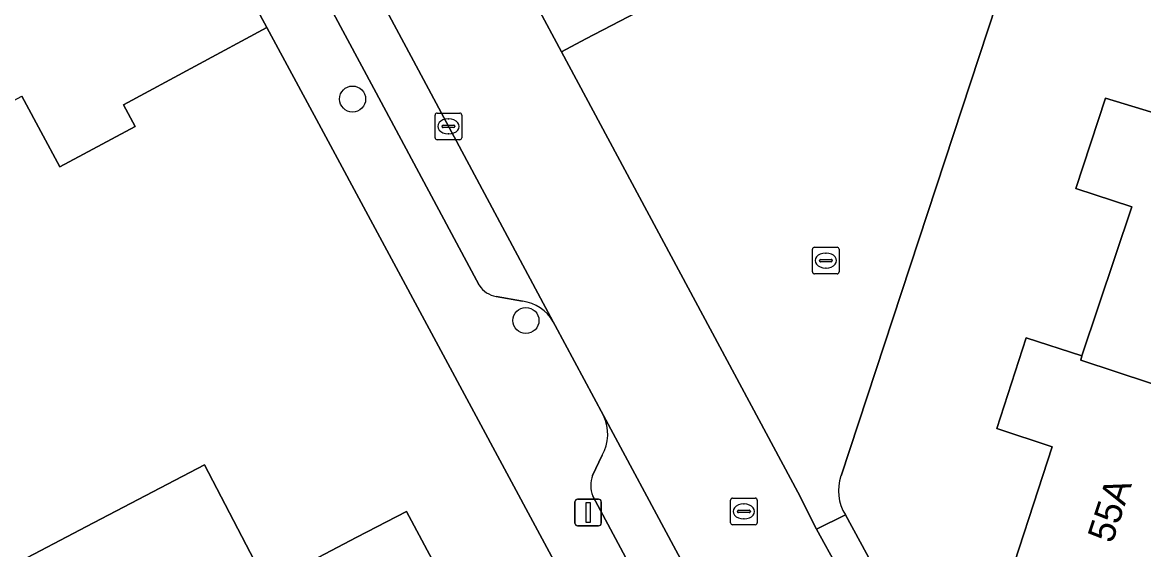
# Model space of a CAD drawing. Extents: x 157793 to 159380, y 380877 to 382313.
# Drawn here: x 159080.05 to 159122.15, y 381969.65 to 381989.45 of the extents above; entities that cross this region are included whole.
import ezdxf

# ---------------------------------------------------------------- set-up
doc = ezdxf.new("R2010")
doc.units = 0
for name, color, linetype in [('IMGEO_Boom', 7, 'Continuous'), ('IMGEO_Erf', 7, 'Continuous'), ('IMGEO_Kolk', 7, 'Continuous'), ('IMGEO_Lichtmast', 7, 'Continuous'), ('IMGEO_Muur', 7, 'Continuous'), ('IMGEO_Pand', 7, 'Continuous'), ('IMGEO_Pand_nummerreeks', 7, 'Continuous'), ('IMGEO_Parkeervlak_open', 7, 'Continuous'), ('IMGEO_Rijbaan_lokaal_open', 7, 'Continuous'), ('IMGEO_Rioolput', 7, 'Continuous'), ('IMGEO_Voetpad_open', 7, 'Continuous')]:
    doc.layers.add(name, color=color, linetype=linetype)

msp = doc.modelspace()

# ---------------------------------------------------------------- linework, layer by layer
at = {"layer": 'IMGEO_Boom'}
for centre in [(159092.451, 381986.569), (159098.959, 381978.254)]:
    msp.add_circle(centre, 0.489, dxfattribs=at)
at = {"layer": 'IMGEO_Erf'}
for points in [[(159136.415, 382050.207), (159119.875, 382000), (159110.79, 381972.424)], [(159116.251, 381964.18), (159132.906, 381958.778), (159134.507, 381958.259), (159137.309, 381966.739), (159128.957, 381969.496), (159129.145, 381970.073), (159127.84, 381970.498), (159125.856, 381964.573), (159116.773, 381967.556), (159118.721, 381973.513), (159116.636, 381974.201), (159117.747, 381977.609), (159119.83, 381976.929), (159121.714, 381982.525), (159119.606, 381983.214), (159120.726, 381986.608), (159122.824, 381985.96), (159124.653, 381991.572), (159122.586, 381992.246), (159123.705, 381995.642), (159125.795, 381994.99), (159127.46, 382000)], [(159121.353, 381953.308), (159115.947, 381955.051), (159105.891, 381958.31), (159105.767, 381958.55), (159095.678, 381977.293), (159091.179, 381985.638), (159089.232, 381989.25), (159083.846, 381986.356), (159084.283, 381985.542), (159081.458, 381984.024), (159080.033, 381986.675)], [(159110.957, 381970.959), (159113.718, 381965.889)]]:
    msp.add_lwpolyline(points, dxfattribs=at)
msp.add_lwpolyline([(159091.821, 381950.114), (159089.337, 381954.82), (159087.703, 381955.201), (159086.89, 381956.756), (159085.987, 381958.484), (159086.416, 381960.015), (159086.469, 381960.202), (159083.817, 381965.276), (159082.185, 381964.423), (159079.742, 381969.099), (159082.457, 381970.517), (159086.888, 381972.832), (159089.229, 381968.349), (159092.609, 381970.115), (159094.47, 381971.087), (159097.261, 381965.864), (159100.12, 381960.514), (159097.016, 381958.877), (159099.86, 381953.561), (159099.68, 381953.464), (159092.972, 381947.918), (159092.171, 381949.444)], close=True, dxfattribs=at)
msp.add_arc((159112.371, 381971.862), 1.678, 160.4425, 212.564, dxfattribs=at)
at = {"layer": 'IMGEO_Kolk'}
for p, q in [((159095.549, 381985.116), (159095.549, 381985.968)), ((159095.624, 381986.042), (159096.476, 381986.042)), ((159096.55, 381985.968), (159096.55, 381985.116)), ((159095.808, 381985.536), (159095.808, 381985.548)), ((159095.851, 381985.585), (159096.249, 381985.585)), ((159096.037, 381985.822), (159096.062, 381985.822)), ((159096.292, 381985.548), (159096.292, 381985.536)), ((159096.246, 381985.499), (159095.848, 381985.499)), ((159096.06, 381985.262), (159096.035, 381985.262)), ((159096.476, 381985.042), (159095.624, 381985.042)), ((159109.719, 381980.079), (159109.719, 381980.931)), ((159109.794, 381981.005), (159110.646, 381981.005)), ((159110.72, 381980.931), (159110.72, 381980.079)), ((159109.978, 381980.499), (159109.978, 381980.511)), ((159110.416, 381980.462), (159110.018, 381980.462)), ((159110.021, 381980.548), (159110.419, 381980.548)), ((159110.207, 381980.785), (159110.232, 381980.785)), ((159110.462, 381980.511), (159110.462, 381980.499)), ((159110.23, 381980.225), (159110.205, 381980.225)), ((159110.646, 381980.005), (159109.794, 381980.005))]:
    msp.add_line(p, q, dxfattribs=at)
for points in [[(159095.549, 381985.116), (159095.549, 381985.968)], [(159095.624, 381986.042), (159096.476, 381986.042)], [(159096.55, 381985.968), (159096.55, 381985.116)], [(159096.476, 381985.042), (159095.624, 381985.042)], [(159109.719, 381980.079), (159109.719, 381980.931)], [(159109.794, 381981.005), (159110.646, 381981.005)], [(159110.72, 381980.931), (159110.72, 381980.079)], [(159110.646, 381980.005), (159109.794, 381980.005)]]:
    msp.add_lwpolyline(points, dxfattribs=at)
for centre, radius, start, end in [((159095.626, 381985.966), 0.0765, 91.552, 178.448), ((159095.626, 381985.966), 0.0765, 91.552, 178.448), ((159096.474, 381985.966), 0.0765, 1.552, 88.448), ((159096.474, 381985.966), 0.0765, 1.552, 88.448), ((159095.848, 381985.545), 0.0403, 85.8775, 175.7526), ((159095.845, 381985.535), 0.0366, 178.938, 274.7102), ((159096.249, 381985.542), 0.043, 264.8664, 352.4533), ((159096.253, 381985.547), 0.0386, 1.7309, 96.639), ((159095.626, 381985.118), 0.0765, 181.552, 268.448), ((159095.626, 381985.118), 0.0765, 181.552, 268.448), ((159096.474, 381985.118), 0.0765, 271.552, 358.448), ((159096.474, 381985.118), 0.0765, 271.552, 358.448), ((159109.796, 381980.929), 0.0765, 91.552, 178.448), ((159109.796, 381980.929), 0.0765, 91.552, 178.448), ((159110.644, 381980.929), 0.0765, 1.552, 88.448), ((159110.644, 381980.929), 0.0765, 1.552, 88.448), ((159110.018, 381980.508), 0.0403, 85.8775, 175.7526), ((159110.015, 381980.498), 0.0366, 178.938, 274.7102), ((159110.419, 381980.505), 0.043, 264.8664, 352.4533), ((159110.423, 381980.51), 0.0386, 1.7309, 96.639), ((159109.796, 381980.081), 0.0765, 181.552, 268.448), ((159109.796, 381980.081), 0.0765, 181.552, 268.448), ((159110.644, 381980.081), 0.0765, 271.552, 358.448), ((159110.644, 381980.081), 0.0765, 271.552, 358.448)]:
    msp.add_arc(centre, radius, start, end, dxfattribs=at)
for centre, major_axis, ratio, start_param, end_param in [((159096.036, 381985.542), (-0.387, 0.002), 0.722429, 4.712389, 7.853982), ((159096.061, 381985.542), (-0.39, 0.002), 0.717154, 1.570796, 4.712389), ((159110.206, 381980.505), (-0.387, 0.002), 0.722429, 4.712389, 7.853982), ((159110.231, 381980.505), (-0.39, 0.002), 0.717154, 1.570796, 4.712389)]:
    msp.add_ellipse(centre, major_axis=major_axis, ratio=ratio, start_param=start_param, end_param=end_param, dxfattribs=at)
at = {"layer": 'IMGEO_Lichtmast'}
for p, q in [((159100.798, 381970.647), (159100.798, 381971.447)), ((159100.798, 381971.447), (159100.798, 381970.647)), ((159100.898, 381971.547), (159101.688, 381971.547)), ((159101.688, 381971.547), (159100.898, 381971.547)), ((159101.788, 381971.447), (159101.788, 381970.647)), ((159101.788, 381970.647), (159101.788, 381971.447)), ((159101.688, 381970.547), (159100.898, 381970.547)), ((159100.898, 381970.547), (159101.688, 381970.547))]:
    msp.add_line(p, q, dxfattribs=at)
msp.add_lwpolyline([(159101.218, 381971.422), (159101.368, 381971.422), (159101.368, 381970.672), (159101.218, 381970.672), (159101.218, 381971.422)], dxfattribs=at)
for centre, start, end in [((159100.898, 381971.447), 90, 180), ((159100.898, 381971.447), 90, 180), ((159101.688, 381971.447), 0, 90), ((159101.688, 381971.447), 360, 90), ((159100.898, 381970.647), 180, 270), ((159100.898, 381970.647), 180, 270), ((159101.688, 381970.647), 270, 0), ((159101.688, 381970.647), 270, 0)]:
    msp.add_arc(centre, 0.1, start, end, dxfattribs=at)
at = {"layer": 'IMGEO_Muur'}
for points in [[(159091.179, 381985.638), (159089.232, 381989.25)], [(159095.678, 381977.293), (159091.179, 381985.638)]]:
    msp.add_lwpolyline(points, dxfattribs=at)
at = {"layer": 'IMGEO_Pand'}
for points in [[(159089.232, 381989.25), (159086.695, 381993.96), (159081.329, 381991.038), (159078.709, 381989.641), (159075.883, 381994.86), (159070.591, 381992.031), (159074.589, 381984.555), (159074.924, 381983.929), (159080.033, 381986.675), (159081.458, 381984.024), (159084.283, 381985.542), (159083.846, 381986.356)], [(159131.949, 381982.934), (159131.898, 381982.777), (159122.77, 381985.8), (159122.824, 381985.96), (159120.726, 381986.608), (159119.606, 381983.214), (159121.714, 381982.525), (159119.83, 381976.929), (159119.79, 381976.77), (159128.89, 381973.76), (159128.969, 381973.904), (159130.805, 381979.556), (159132.109, 381979.11), (159131.93, 381978.534), (159140.29, 381975.765), (159141.597, 381979.724)], [(159128.969, 381973.904), (159128.89, 381973.76), (159119.79, 381976.77), (159119.83, 381976.929), (159117.747, 381977.609), (159116.636, 381974.201), (159118.721, 381973.513), (159116.773, 381967.556), (159125.856, 381964.573), (159127.84, 381970.498), (159129.145, 381970.073), (159128.957, 381969.496), (159137.309, 381966.739), (159138.621, 381970.706)], [(159086.416, 381960.015), (159089.16, 381961.49), (159097.261, 381965.864), (159094.47, 381971.087), (159092.609, 381970.115), (159089.229, 381968.349), (159086.888, 381972.832), (159082.457, 381970.517), (159079.742, 381969.099), (159082.185, 381964.423), (159083.817, 381965.276), (159086.469, 381960.202)]]:
    msp.add_lwpolyline(points, close=True, dxfattribs=at)
at = {"layer": 'IMGEO_Parkeervlak_open'}
for points in [[(159099.987, 381978.21), (159094.925, 381987.65), (159088.302, 382000), (159087.091, 382002.258)], [(159086.793, 381998.994), (159093.336, 381986.796), (159097.209, 381979.576)], [(159097.84, 381979.153), (159098.831, 381978.979)], [(159107.301, 381964.57), (159101.875, 381974.689)], [(159101.82, 381973.194), (159101.464, 381972.439)], [(159101.473, 381971.665), (159104.311, 381966.355)]]:
    msp.add_lwpolyline(points, dxfattribs=at)
for centre, radius, start, end in [((159098.019, 381980.102), 0.966, 213.013, 259.314), ((159098.634, 381977.429), 1.563, 29.992, 82.7423), ((159100.408, 381973.994), 1.623, 330.4538, 25.3323), ((159102.436, 381972.063), 1.042, 158.8727, 202.4597)]:
    msp.add_arc(centre, radius, start, end, dxfattribs=at)
at = {"layer": 'IMGEO_Rijbaan_lokaal_open'}
for points in [[(159119.875, 382000), (159136.415, 382050.207), (159129.251, 382063.628), (159122.283, 382059.652), (159128.931, 382047.292), (159129.065, 382047.04), (159125.967, 382037.63), (159125.654, 382036.678), (159121.079, 382022.78), (159120.626, 382021.404), (159113.579, 382000), (159112.527, 381996.806), (159110.478, 381993.665), (159101.213, 381988.828), (159100.291, 381988.347), (159109.169, 381971.815), (159109.875, 381970.417), (159110.957, 381970.959)], [(159085.664, 382004.891), (159087.091, 382002.258), (159088.302, 382000), (159094.925, 381987.65), (159099.987, 381978.21), (159100.063, 381978.068), (159101.875, 381974.689), (159107.301, 381964.57), (159109.157, 381961.3)], [(159112.796, 381965.06), (159111.501, 381967.472), (159109.875, 381970.417), (159109.169, 381971.815), (159100.291, 381988.347), (159099.381, 381990.042), (159095.361, 381997.528), (159094.033, 382000)], [(159110.79, 381972.424), (159119.875, 382000)]]:
    msp.add_lwpolyline(points, dxfattribs=at)
msp.add_arc((159112.371, 381971.862), 1.678, 160.4425, 212.564, dxfattribs=at)
at = {"layer": 'IMGEO_Rioolput'}
for p, q in [((159106.643, 381970.66), (159106.643, 381971.512)), ((159106.718, 381971.586), (159107.57, 381971.586)), ((159107.131, 381971.366), (159107.156, 381971.366)), ((159107.644, 381971.512), (159107.644, 381970.66)), ((159106.902, 381971.08), (159106.902, 381971.092)), ((159107.34, 381971.043), (159106.942, 381971.043)), ((159106.945, 381971.129), (159107.343, 381971.129)), ((159107.154, 381970.806), (159107.129, 381970.806)), ((159107.386, 381971.092), (159107.386, 381971.08)), ((159107.57, 381970.586), (159106.718, 381970.586))]:
    msp.add_line(p, q, dxfattribs=at)
for points in [[(159106.643, 381970.66), (159106.643, 381971.512)], [(159106.718, 381971.586), (159107.57, 381971.586)], [(159107.644, 381971.512), (159107.644, 381970.66)], [(159107.57, 381970.586), (159106.718, 381970.586)]]:
    msp.add_lwpolyline(points, dxfattribs=at)
for centre, radius, start, end in [((159106.72, 381971.51), 0.0765, 91.552, 178.448), ((159106.72, 381971.51), 0.0765, 91.552, 178.448), ((159107.568, 381971.51), 0.0765, 1.552, 88.448), ((159107.568, 381971.51), 0.0765, 1.552, 88.448), ((159106.942, 381971.089), 0.0403, 85.8775, 175.7526), ((159106.939, 381971.079), 0.0366, 178.938, 274.7102), ((159107.343, 381971.086), 0.043, 264.8664, 352.4533), ((159107.347, 381971.091), 0.0386, 1.7309, 96.639), ((159106.72, 381970.662), 0.0765, 181.552, 268.448), ((159106.72, 381970.662), 0.0765, 181.552, 268.448), ((159107.568, 381970.662), 0.0765, 271.552, 358.448), ((159107.568, 381970.662), 0.0765, 271.552, 358.448)]:
    msp.add_arc(centre, radius, start, end, dxfattribs=at)
for centre, major_axis, ratio, start_param, end_param in [((159107.13, 381971.086), (-0.387, 0.002), 0.722429, 4.712389, 7.853982), ((159107.155, 381971.086), (-0.39, 0.002), 0.717154, 1.570796, 4.712389)]:
    msp.add_ellipse(centre, major_axis=major_axis, ratio=ratio, start_param=start_param, end_param=end_param, dxfattribs=at)
at = {"layer": 'IMGEO_Voetpad_open'}
for points in [[(159099.385, 381992.559), (159095.396, 382000), (159089.7, 382010.625), (159088.616, 382010.088), (159093.57, 382000.862), (159094.033, 382000), (159095.361, 381997.528), (159099.381, 381990.042), (159100.291, 381988.347), (159101.213, 381988.828), (159110.478, 381993.665), (159112.527, 381996.806), (159113.579, 382000), (159120.626, 382021.404)], [(159080.236, 382006.695), (159082.793, 382001.208), (159083.443, 382000), (159086.695, 381993.96), (159089.232, 381989.25), (159091.179, 381985.638), (159095.678, 381977.293), (159105.767, 381958.55), (159105.891, 381958.31), (159115.947, 381955.051), (159121.353, 381953.308)], [(159097.209, 381979.576), (159093.336, 381986.796), (159086.793, 381998.994)], [(159098.831, 381978.979), (159097.84, 381979.153)], [(159101.875, 381974.689), (159100.063, 381978.068), (159099.987, 381978.21)], [(159101.464, 381972.439), (159101.82, 381973.194)], [(159104.311, 381966.355), (159101.473, 381971.665)], [(159113.718, 381965.889), (159110.957, 381970.959), (159109.875, 381970.417), (159111.501, 381967.472), (159112.796, 381965.06)]]:
    msp.add_lwpolyline(points, dxfattribs=at)
for centre, radius, start, end in [((159098.019, 381980.102), 0.966, 213.013, 259.314), ((159098.634, 381977.429), 1.563, 29.992, 82.7423), ((159100.408, 381973.994), 1.623, 330.4538, 25.3323), ((159102.436, 381972.063), 1.042, 158.8727, 202.4597)]:
    msp.add_arc(centre, radius, start, end, dxfattribs=at)

# ---------------------------------------------------------------- texts
at = {"layer": 'IMGEO_Pand_nummerreeks'}
msp.add_text('55A', height=1, rotation=71.8697, dxfattribs=at).set_placement((159120.977, 381969.853))

doc.saveas('drawing.dxf')
